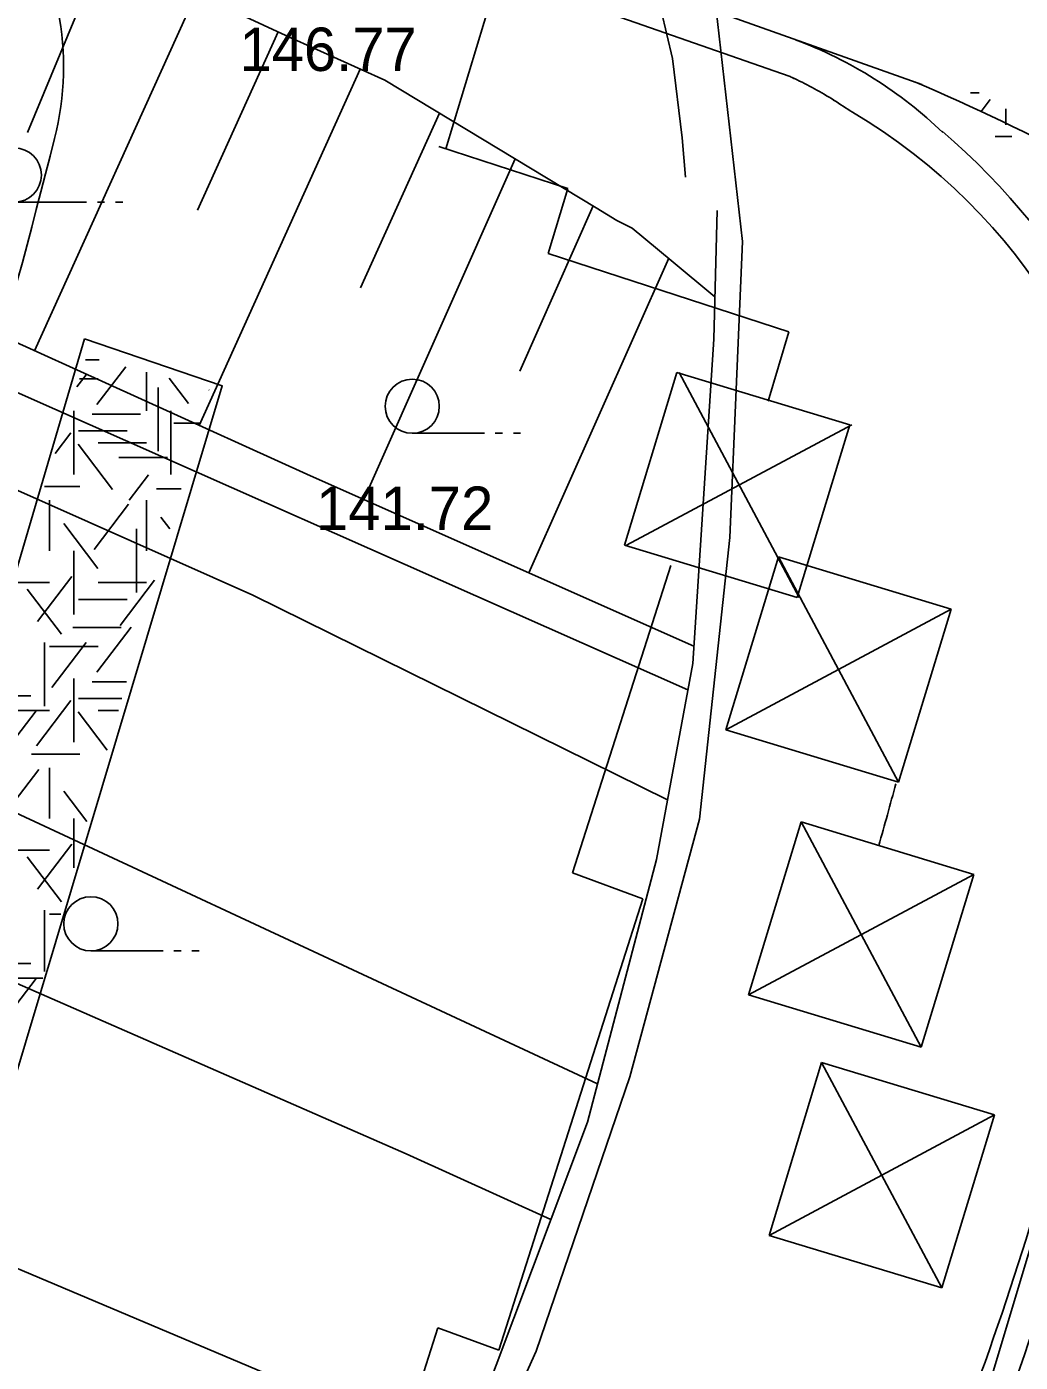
# Model space of a CAD drawing. Extents: x 419677 to 421689, y 4450851 to 4452923.
# Drawn here: x 420228.69 to 420256.19, y 4452013.47 to 4452050.44 of the extents above; entities that cross this region are included whole.
import ezdxf

# ---------------------------------------------------------------- set-up
doc = ezdxf.new("R2010")
doc.units = 0
for name, color, linetype in [('AA_HH', 7, 'Continuous'), ('Level 41', 7, 'Continuous'), ('Level 59', 7, 'Continuous'), ('Level 62', 7, 'Continuous')]:
    doc.layers.add(name, color=color, linetype=linetype)

msp = doc.modelspace()

# ---------------------------------------------------------------- linework, layer by layer
at = {"layer": 'AA_HH'}
for p, q in [((420230.795, 4452052.545), (420228.708, 4452047.515)), ((420233.377, 4452051.35), (420228.906, 4452041.471)), ((420235.646, 4452050.3), (420233.415, 4452045.37)), ((420237.922, 4452049.267), (420233.461, 4452039.409)), ((420240.114, 4452048.047), (420237.926, 4452043.213)), ((420242.211, 4452046.783), (420238.021, 4452037.358)), ((420228.343, 4452045.586), (420230.344, 4452045.586)), ((420230.644, 4452045.586), (420230.844, 4452045.586)), ((420231.144, 4452045.586), (420231.344, 4452045.586)), ((420244.368, 4452045.483), (420242.337, 4452040.912)), ((420246.46, 4452044.033), (420242.59, 4452035.327)), ((420239.359, 4452039.189), (420241.359, 4452039.189)), ((420241.659, 4452039.189), (420241.859, 4452039.189)), ((420242.159, 4452039.189), (420242.359, 4452039.189)), ((420230.462, 4452024.862), (420232.462, 4452024.862)), ((420232.762, 4452024.862), (420232.962, 4452024.862)), ((420233.262, 4452024.862), (420233.462, 4452024.862))]:
    msp.add_line(p, q, dxfattribs=at)
for points in [[(420209.47, 4452080.777), (420212.471, 4452079.769), (420218.191, 4452077.623), (420226.24, 4452073.943), (420231.232, 4452071.285), (420235.497, 4452068.216), (420238.961, 4452064.537), (420240.046, 4452063.24), (420241.125, 4452061.808), (420242.868, 4452059.146), (420245.661, 4452052.955), (420246.098, 4452051.566), (420246.564, 4452049.566), (420246.836, 4452047.371), (420246.926, 4452046.28)], [(420228.61, 4451991.9), (420232.056, 4451996.096), (420232.662, 4451996.885), (420236.724, 4452002.14), (420240.275, 4452008.196), (420242.791, 4452013.786), (420245.384, 4452021.372), (420247.316, 4452028.512), (420248.155, 4452036.306), (420248.501, 4452044.494), (420247.714, 4452051.406), (420246.745, 4452054.428), (420243.724, 4452060.518), (420241.57, 4452063.555), (420239.345, 4452066.494), (420236.673, 4452069.281), (420226.859, 4452074.905)], [(420209.273, 4452062.076), (420212.698, 4452060.745), (420217.261, 4452058.836), (420220.721, 4452057.207), (420235.984, 4452050.143), (420238.6, 4452048.96), (420244.452, 4452045.432), (420245.025, 4452045.076), (420245.447, 4452044.863), (420246.529, 4452043.977), (420247.737, 4452042.971)], [(420397.569, 4451969.565), (420368.162, 4451984.791), (420346.871, 4451996.077), (420325.677, 4452007.623), (420307.1, 4452017.8), (420297.551, 4452023.383), (420287.987, 4452030.11), (420276.408, 4452038.563), (420264.859, 4452049.332), (420260.081, 4452053.957), (420259.882, 4452054.112), (420260.728, 4452041.699), (420259.985, 4452032.196), (420258.843, 4452024.529), (420255.051, 4452011.924), (420250.679, 4452002.57), (420243.311, 4451990.758), (420238.509, 4451984.736), (420246.006, 4451983.783), (420257.774, 4451981.835), (420271.403, 4451978.695), (420279.405, 4451976.372)], [(420247.158, 4452033.295), (420236.54, 4452038.016), (420227.174, 4452042.255), (420216.813, 4452046.554), (420209.14, 4452049.435)], [(420246.992, 4452032.089), (420225.54, 4452041.596), (420209.123, 4452047.836)], [(420246.425, 4452029.042), (420234.944, 4452034.705), (420217.967, 4452042.264), (420209.098, 4452045.512)], [(420232.923, 4451997.813), (420235.44, 4452001.139), (420238.302, 4452006.333), (420241.164, 4452012.017), (420244.215, 4452020.124), (420246.118, 4452027.395), (420247.128, 4452032.821), (420247.705, 4452041.793), (420247.801, 4452045.356)], [(420244.493, 4452021.187), (420223.209, 4452031.094), (420209.006, 4452036.762)], [(420208.961, 4452032.48), (420239.194, 4452019.241), (420243.199, 4452017.425)], [(420240.613, 4452010.923), (420216.322, 4452021.187), (420208.872, 4452024.036)]]:
    msp.add_lwpolyline(points, dxfattribs=at)
for centre in [(420228.343, 4452046.336), (420239.359, 4452039.939), (420230.462, 4452025.612)]:
    msp.add_circle(centre, 0.75, dxfattribs=at)
at = {"layer": 'Level 41'}
for p, q in [((420254.813, 4452048.615), (420255.056, 4452048.615)), ((420255.106, 4452048.094), (420255.361, 4452048.43)), ((420255.793, 4452047.731), (420255.793, 4452048.167)), ((420255.495, 4452047.403), (420255.963, 4452047.403)), ((420230.314, 4452041.224), (420230.689, 4452041.224)), ((420230.632, 4452039.983), (420231.427, 4452041.03)), ((420232.005, 4452040.878), (420232.005, 4452039.814)), ((420230.07, 4452040.471), (420230.329, 4452040.812)), ((420230.143, 4452040.697), (420230.662, 4452040.697)), ((420233.162, 4452040.017), (420232.634, 4452040.712)), ((420232.323, 4452040.459), (420232.323, 4452038.691)), ((420233.734, 4452040.385), (420233.73, 4452040.391)), ((420229.991, 4452038.046), (420229.991, 4452039.814)), ((420232.677, 4452038.046), (420232.677, 4452039.814)), ((420230.496, 4452039.716), (420231.839, 4452039.716)), ((420232.759, 4452039.471), (420233.475, 4452039.471)), ((420229.475, 4452038.634), (420229.904, 4452039.199)), ((420230.122, 4452039.26), (420231.465, 4452039.26)), ((420231.058, 4452037.635), (420230.108, 4452038.884)), ((420230.662, 4452038.93), (420232.005, 4452038.93)), ((420231.241, 4452038.523), (420232.584, 4452038.523)), ((420231.524, 4452037.337), (420232.061, 4452038.043)), ((420229.178, 4452037.718), (420230.161, 4452037.718)), ((420232.28, 4452037.649), (420232.96, 4452037.649)), ((420229.319, 4452037.337), (420229.319, 4452035.939)), ((420230.552, 4452035.974), (420231.501, 4452037.224)), ((420232.005, 4452037.337), (420232.005, 4452035.939)), ((420232.648, 4452036.546), (420232.4, 4452036.872)), ((420230.659, 4452035.448), (420229.71, 4452036.697)), ((420231.723, 4452036.549), (420231.723, 4452034.782)), ((420229.991, 4452035.939), (420229.991, 4452034.172)), ((420228.316, 4452035.055), (420229.319, 4452035.055)), ((420228.981, 4452033.976), (420229.932, 4452035.225)), ((420230.662, 4452035.055), (420232.005, 4452035.055)), ((420231.272, 4452033.871), (420232.221, 4452035.121)), ((420229.647, 4452033.626), (420228.697, 4452034.875)), ((420230.122, 4452034.585), (420231.465, 4452034.585)), ((420229.962, 4452033.815), (420231.305, 4452033.815)), ((420230.632, 4452032.574), (420231.582, 4452033.824)), ((420229.18, 4452033.4), (420229.18, 4452031.632)), ((420229.319, 4452033.288), (420230.662, 4452033.288)), ((420229.38, 4452032.154), (420230.329, 4452033.403)), ((420229.991, 4452030.637), (420229.991, 4452032.405)), ((420230.496, 4452032.307), (420231.448, 4452032.307)), ((420227.459, 4452031.922), (420228.802, 4452031.922)), ((420228.955, 4452030.54), (420229.904, 4452031.79)), ((420230.122, 4452031.851), (420231.319, 4452031.851)), ((420227.976, 4452031.521), (420229.319, 4452031.521)), ((420227.995, 4452030.261), (420228.944, 4452031.51)), ((420230.913, 4452030.417), (420230.108, 4452031.475)), ((420230.662, 4452031.521), (420231.226, 4452031.521)), ((420228.818, 4452030.309), (420230.161, 4452030.309)), ((420228.075, 4452028.634), (420229.025, 4452029.884)), ((420229.319, 4452029.928), (420229.319, 4452028.53)), ((420230.354, 4452028.441), (420229.71, 4452029.288)), ((420229.991, 4452028.53), (420229.991, 4452027.159)), ((420227.976, 4452027.646), (420229.319, 4452027.646)), ((420228.981, 4452026.567), (420229.932, 4452027.816)), ((420229.647, 4452026.217), (420228.697, 4452027.466)), ((420229.18, 4452025.991), (420229.18, 4452024.293)), ((420229.319, 4452025.879), (420229.629, 4452025.879)), ((420227.459, 4452024.513), (420228.802, 4452024.513)), ((420227.976, 4452024.112), (420229.129, 4452024.112)), ((420227.995, 4452022.852), (420228.944, 4452024.101))]:
    msp.add_line(p, q, dxfattribs=at)
at = {"layer": 'Level 59'}
for p, q in [((420246.689, 4452040.875), (420245.233, 4452036.092)), ((420251.473, 4452039.424), (420246.689, 4452040.875)), ((420246.746, 4452040.875), (420250.074, 4452034.641)), ((420251.53, 4452039.424), (420245.29, 4452036.092)), ((420250.017, 4452034.641), (420251.473, 4452039.424)), ((420245.233, 4452036.092), (420250.017, 4452034.641)), ((420249.498, 4452035.768), (420248.042, 4452030.985)), ((420249.498, 4452035.768), (420252.826, 4452029.534)), ((420254.282, 4452034.317), (420249.498, 4452035.768)), ((420254.282, 4452034.317), (420248.042, 4452030.985)), ((420252.826, 4452029.534), (420254.282, 4452034.317)), ((420248.042, 4452030.985), (420252.826, 4452029.534)), ((420250.124, 4452028.431), (420248.668, 4452023.648)), ((420250.124, 4452028.431), (420253.452, 4452022.197)), ((420254.908, 4452026.98), (420250.124, 4452028.431)), ((420254.908, 4452026.98), (420248.668, 4452023.648)), ((420253.452, 4452022.197), (420254.908, 4452026.98)), ((420248.668, 4452023.648), (420253.452, 4452022.197)), ((420250.693, 4452021.771), (420249.237, 4452016.988)), ((420250.693, 4452021.771), (420254.021, 4452015.537)), ((420255.477, 4452020.32), (420250.693, 4452021.771)), ((420255.477, 4452020.32), (420249.237, 4452016.988)), ((420254.021, 4452015.537), (420255.477, 4452020.32)), ((420249.237, 4452016.988), (420254.021, 4452015.537))]:
    msp.add_line(p, q, dxfattribs=at)
msp.add_arc((419884.425, 4452130.316), 381.876, 344.42427, 344.69059, dxfattribs=at)
at = {"layer": 'Level 62'}
for p, q in [((420253.468, 4452048.845), (420235.027, 4452055.395)), ((420249.797, 4452049.073), (420233.817, 4452054.678)), ((420249.797, 4452049.073), (420233.817, 4452054.678)), ((420249.797, 4452049.073), (420233.817, 4452054.678)), ((420241.758, 4452051.922), (420240.291, 4452047.064)), ((420241.758, 4452051.922), (420240.291, 4452047.064)), ((420241.758, 4452051.922), (420240.291, 4452047.064)), ((420240.099, 4452047.126), (420243.664, 4452045.966)), ((420240.099, 4452047.126), (420243.664, 4452045.966)), ((420240.099, 4452047.126), (420243.664, 4452045.966)), ((420243.664, 4452045.966), (420243.12, 4452044.164)), ((420243.664, 4452045.966), (420243.12, 4452044.164)), ((420243.664, 4452045.966), (420243.12, 4452044.164)), ((420243.12, 4452044.164), (420249.787, 4452041.995)), ((420243.12, 4452044.164), (420249.787, 4452041.995)), ((420243.12, 4452044.164), (420249.787, 4452041.995)), ((420249.787, 4452041.995), (420249.209, 4452040.082)), ((420249.787, 4452041.995), (420249.209, 4452040.082)), ((420249.787, 4452041.995), (420249.209, 4452040.082)), ((420246.517, 4452035.532), (420243.796, 4452027.021)), ((420246.517, 4452035.532), (420243.796, 4452027.021)), ((420246.517, 4452035.532), (420243.796, 4452027.021)), ((420243.796, 4452027.021), (420245.746, 4452026.307)), ((420243.796, 4452027.021), (420245.746, 4452026.307)), ((420243.796, 4452027.021), (420245.746, 4452026.307)), ((420245.746, 4452026.307), (420241.753, 4452013.813)), ((420245.746, 4452026.307), (420241.753, 4452013.813)), ((420245.746, 4452026.307), (420241.753, 4452013.813)), ((420240.066, 4452014.431), (420241.753, 4452013.813)), ((420240.066, 4452014.431), (420241.753, 4452013.813)), ((420240.066, 4452014.431), (420241.753, 4452013.813))]:
    msp.add_line(p, q, dxfattribs=at)
msp.add_lwpolyline([(420230.287, 4452041.803), (420234.098, 4452040.501), (420228.242, 4452020.964), (420224.524, 4452022.266)], close=True, dxfattribs=at)
for centre, radius, start, end in [((420221.707, 4452049.325), 8, 345.6858, 36.7635), ((420245.786, 4452038.915), 11.926, 46.1214, 69.4394), ((420245.786, 4452038.915), 11.926, 46.1214, 69.4394), ((420245.786, 4452038.915), 11.926, 46.1214, 69.4394), ((420249.502, 4452048.238), 0.885, 62.4976, 71.0874), ((420249.502, 4452048.238), 0.885, 62.4976, 71.0874), ((420249.502, 4452048.238), 0.885, 62.4976, 71.0874), ((420250.103, 4452049.389), 0.414, 242.1963, 247.4014), ((420250.103, 4452049.389), 0.414, 242.1963, 247.4014), ((420250.103, 4452049.389), 0.414, 242.1963, 247.4014), ((420245.608, 4452039.808), 10.169, 57.7824, 64.7636), ((420245.608, 4452039.808), 10.169, 57.7824, 64.7636), ((420245.608, 4452039.808), 10.169, 57.7824, 64.7636), ((420224.42, 4451982.066), 72.814, 58.37924, 66.63854), ((420324.061, 4452161.158), 134.334, 237.06531, 237.33221), ((420324.061, 4452161.158), 134.334, 237.06531, 237.33221), ((420324.061, 4452161.158), 134.334, 237.06531, 237.33221), ((420243.227, 4452034.03), 16.328, 3.1072, 59.3578), ((420243.227, 4452034.03), 16.328, 3.1072, 59.3578), ((420243.227, 4452034.03), 16.328, 3.1072, 59.3578), ((420241.87, 4452033.241), 18.776, 6.8523, 49.6484), ((419881.723, 4452136.075), 358.876, 340.51954, 345.68578), ((420166.977, 4452044.827), 93.642, 333.41192, 347.47477), ((420166.977, 4452044.827), 93.642, 333.41192, 347.47477), ((420166.977, 4452044.827), 93.642, 333.41192, 347.47477), ((420166.874, 4452044.65), 94.642, 333.45008, 347.47477), ((419868.167, 4452131.456), 389.876, 342.03286, 342.53277), ((419868.167, 4452131.456), 389.876, 342.03286, 342.53277), ((419868.167, 4452131.456), 389.876, 342.03286, 342.53277)]:
    msp.add_arc(centre, radius, start, end, dxfattribs=at)

# ---------------------------------------------------------------- texts
at = {"layer": 'AA_HH'}
for s, p in [('146.77 ', (420234.576, 4452049.219)), ('141.72 ', (420236.696, 4452036.515))]:
    msp.add_text(s, height=1.2, rotation=359.9981, dxfattribs=at).set_placement(p)

doc.saveas('drawing.dxf')
